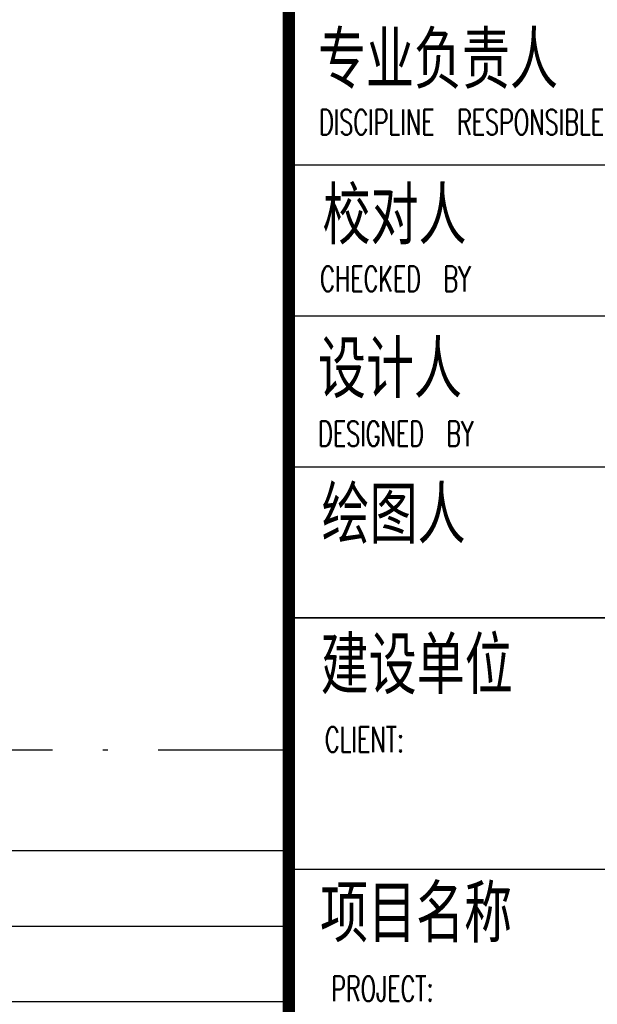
# Model space of a CAD drawing. Extents: x 1779708 to 7299578, y -1121471 to 88434.
# Tile 839 of 1056: x 6554853 to 6557150, y -965586 to -961673. Entities that reach past the tile are written whole.
import ezdxf

# ---------------------------------------------------------------- set-up
doc = ezdxf.new("R2010")
doc.units = 0
doc.header["$LTSCALE"] = 1000
doc.header["$MEASUREMENT"] = 0
doc.linetypes.add('DOTE', pattern=[2.42, 2, -0.2, 0.02, -0.2])
for name, color, linetype in [('DOTE', 1, 'DOTE'), ('PUB_TAB', 7, 'CONTINUOUS'), ('PUB_TITLE', 4, 'CONTINUOUS'), ('可见线', 6, 'CONTINUOUS'), ('通-图框－文字', 4, 'CONTINUOUS')]:
    doc.layers.add(name, color=color, linetype=linetype)
doc.styles.add('dim_font', font='SIMPLEX.shx', dxfattribs={"width": 0.8})
doc.styles.add('仿宋', font='txt', dxfattribs={"width": 0.7})

# ---------------------------------------------------------------- blocks, each defined once
blk = doc.blocks.new('A$C3D8761CE')
at = {"layer": 'PUB_TITLE'}
for p, q in [((76100, 23200), (83100, 23200)), ((76100, 22000), (83100, 22000)), ((76100, 20800), (83100, 20800)), ((83100, 19600), (76100, 19600)), ((83100, 17600), (76100, 17600)), ((83100, 17600), (76100, 17600)), ((83100, 17600), (76100, 17600))]:
    blk.add_line(p, q, dxfattribs=at)
at = {"layer": 'PUB_TITLE', "const_width": 100}
blk.add_lwpolyline([(76100, 58400), (76100, 1000)], dxfattribs=at)
at = {"layer": 'PUB_TITLE'}
blk.add_lwpolyline([(76100, 19600), (83100, 19600)], dxfattribs=at)
at = {"layer": '通-图框－文字', "style": '仿宋', "width": 0.7}
for s, p in [('专业负责人', (76331.8, 23848.7)), ('校对人', (76368.5, 22611.4)), ('设计人', (76332, 21390.2)), ('绘图人', (76360.7, 20232.8)), ('建设单位', (76353.7, 19036.7)), ('项目名称', (76349, 17063.4))]:
    blk.add_text(s, height=400, dxfattribs=at).set_placement(p)
at = {"layer": '通-图框－文字', "color": 4, "style": 'dim_font', "width": 0.65}
for s, p in [('DISCIPLINE  RESPONSIBLE  BY', (76341.2, 23439)), ('CHECKED  BY', (76349.8, 22194.6)), ('DESIGNED  BY', (76333.8, 20963.6)), ('CLIENT:', (76387.2, 18532.8)), ('PROJECT:', (76437.8, 16551.7))]:
    blk.add_text(s, height=200, dxfattribs=at).set_placement(p)

msp = doc.modelspace()

# ---------------------------------------------------------------- linework, layer by layer
at = {"layer": 'DOTE'}
msp.add_line((6536043.5, -964575.2), (6555923.1, -964575.2), dxfattribs=at)
at = {"layer": 'PUB_TAB'}
for p, q in [((6535143.5, -964975.2), (6555923.1, -964975.2)), ((6535143.5, -965275.2), (6555923.1, -965275.2)), ((6535143.5, -965575.2), (6555923.1, -965575.2))]:
    msp.add_line(p, q, dxfattribs=at)

# ---------------------------------------------------------------- block references
at = {"layer": '可见线', "xscale": 0.5, "yscale": 0.5, "zscale": 0.5}
msp.add_blockref('A$C3D8761CE', (6517873.1, -973850.2), dxfattribs=at)

doc.saveas('drawing.dxf')
